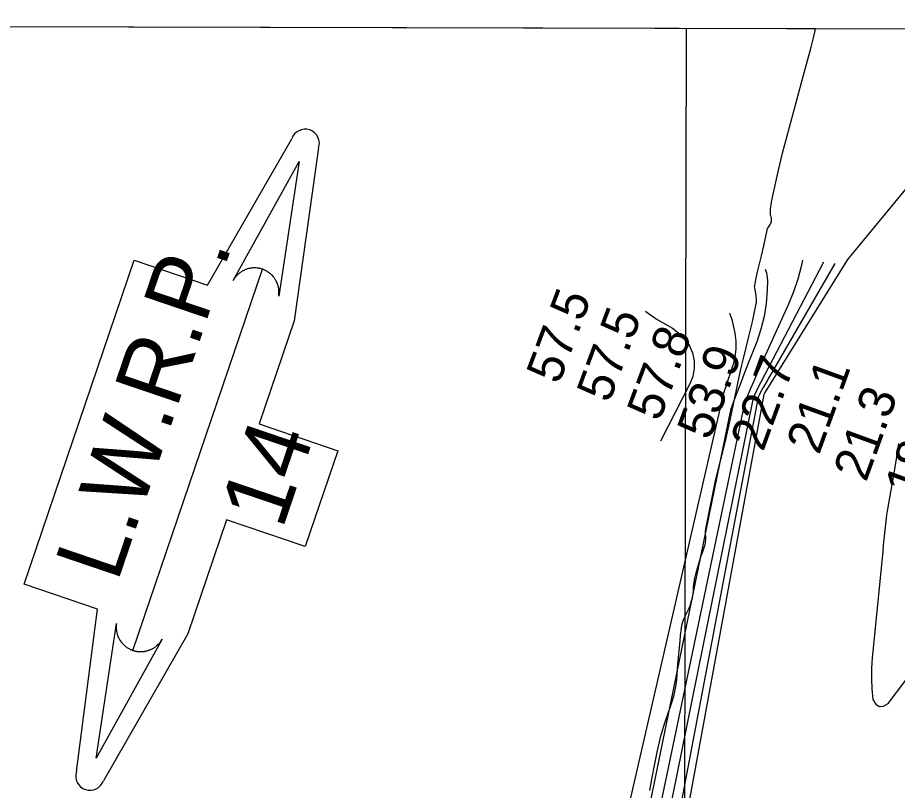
# Model space of a CAD drawing. Extents: x 3177385 to 3215275, y 903885 to 929304.
# Drawn here: x 3206505 to 3208147, y 926043 to 927486 of the extents above; entities that cross this region are included whole.
import ezdxf

# ---------------------------------------------------------------- set-up
doc = ezdxf.new("R2010")
doc.units = 0
for name, color, linetype in [('V-GRID-FRAM', 7, 'Continuous'), ('V-GRID-MAJR', 7, 'Continuous'), ('V-RIVR-RANG', 7, 'Continuous'), ('V-SITE-VEGE', 7, 'Continuous'), ('V-TOPO-DPTH', 7, 'Continuous'), ('V-TOPO-MAJR', 7, 'Continuous'), ('V-TOPO-MINR', 7, 'Continuous'), ('V-TOPO-WATR-IDEN', 7, 'Continuous')]:
    doc.layers.add(name, color=color, linetype=linetype)

msp = doc.modelspace()

# ---------------------------------------------------------------- linework, layer by layer
at = {"layer": 'V-GRID-FRAM'}
msp.add_lwpolyline([(3181653.732, 927525.851), (3181603.467, 909337.087), (3212939.169, 909264.1630000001), (3212973.56, 927452.965), (3181653.732, 927525.851)], dxfattribs=at)
at = {"layer": 'V-GRID-MAJR'}
msp.add_spline([(3207716.551, 909276.317), (3207728.893, 915337.304), (3207741.238, 921400.235), (3207753.5840000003, 927463.215), (3207753.588, 927465.113)], degree=3, dxfattribs=at)
at = {"layer": 'V-SITE-VEGE'}
for p, q in [((3207994.628168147, 927464.551731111), (3204277.1541297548, 927473.2028582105)), ((3207990.8200000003, 927448.1349999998), (3207993.232, 927458.1929999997)), ((3207993.232, 927458.1929999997), (3207994.628168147, 927464.551731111)), ((3207986.2630000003, 927430.6039999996), (3207990.8200000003, 927448.1349999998)), ((3207971.8370000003, 927378.2039999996), (3207986.2630000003, 927430.6039999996)), ((3207932.9560000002, 927232.4229999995), (3207971.8370000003, 927378.2039999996)), ((3207927.694, 927211.3619999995), (3207932.9560000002, 927232.4229999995)), ((3207924.014, 927195.5139999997), (3207927.694, 927211.3619999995)), ((3207913.551, 927147.7099999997), (3207924.014, 927195.5139999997)), ((3207911.491, 927136.0909999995), (3207912.2630000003, 927141.0909999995)), ((3207912.2630000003, 927141.0909999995), (3207913.551, 927147.7099999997)), ((3207910.153, 927121.1079999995), (3207910.6410000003, 927128.5809999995)), ((3207910.6410000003, 927128.5809999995), (3207911.491, 927136.0909999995)), ((3207910.186, 927119.9679999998), (3207910.153, 927121.1079999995)), ((3207910.544, 927117.9789999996), (3207910.186, 927119.9679999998)), ((3207911.773, 927113.5119999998), (3207910.544, 927117.9789999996)), ((3207911.998, 927112.0209999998), (3207911.773, 927113.5119999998)), ((3207911.984, 927106.2499999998), (3207912.117, 927109.7319999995)), ((3207912.117, 927109.7319999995), (3207911.998, 927112.0209999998)), ((3207903.966, 927089.0839999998), (3207904.384, 927090.5009999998)), ((3207904.384, 927090.5009999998), (3207904.97, 927091.8509999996)), ((3207904.97, 927091.8509999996), (3207906.489, 927094.4149999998)), ((3207906.489, 927094.4149999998), (3207909.883, 927099.4399999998)), ((3207909.883, 927099.4399999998), (3207910.671, 927100.9639999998)), ((3207910.671, 927100.9639999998), (3207911.347, 927102.8069999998)), ((3207911.347, 927102.8069999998), (3207911.738, 927104.5199999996)), ((3207911.738, 927104.5199999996), (3207911.984, 927106.2499999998)), ((3207897.92, 927059.8489999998), (3207903.9660000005, 927089.0839999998)), ((3207893.642, 927041.3529999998), (3207897.92, 927059.8489999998)), ((3207886.892, 927013.6369999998), (3207893.642, 927041.3529999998)), ((3207883.761, 926999.7519999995), (3207886.892, 927013.6369999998)), ((3207881.039, 926985.8339999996), (3207882.3370000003, 926992.7969999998)), ((3207882.3370000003, 926992.7969999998), (3207883.761, 926999.7519999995)), ((3207880.828, 926983.5379999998), (3207881.039, 926985.8339999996)), ((3207880.906, 926981.5249999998), (3207880.828, 926983.5379999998)), ((3207881.471, 926977.9859999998), (3207880.906, 926981.5249999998)), ((3207883.306, 926969.9899999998), (3207881.471, 926977.9859999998)), ((3207883.636, 926967.3219999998), (3207883.306, 926969.9899999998)), ((3207884.273, 926959.3759999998), (3207883.636, 926967.3219999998)), ((3207884.322, 926955.4009999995), (3207884.273, 926959.3759999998)), ((3207880.095, 926933.5319999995), (3207883.8710000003, 926951.4769999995)), ((3207883.8710000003, 926951.4769999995), (3207884.174, 926953.4299999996)), ((3207884.174, 926953.4299999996), (3207884.322, 926955.4009999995)), ((3207876.558, 926917.8849999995), (3207880.095, 926933.5319999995)), ((3207870.0160000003, 926890.5919999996), (3207876.558, 926917.8849999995)), ((3207859.932, 926849.7259999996), (3207870.0160000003, 926890.5919999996)), ((3207855.035, 926829.2639999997), (3207859.932, 926849.7259999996)), ((3207850.403, 926808.7449999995), (3207855.035, 926829.2639999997)), ((3207844.165, 926779.0489999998), (3207850.403, 926808.7449999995)), ((3207834.9790000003, 926734.4539999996), (3207844.1650000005, 926779.0489999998)), ((3207830.134, 926712.2149999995), (3207834.9790000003, 926734.4539999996)), ((3207824.907, 926690.0639999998), (3207830.134, 926712.2149999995)), ((3207808.63, 926624.2159999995), (3207824.907, 926690.0639999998)), ((3207790.058, 926534.6409999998), (3207808.63, 926624.2159999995)), ((3207789.467, 926530.6469999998), (3207790.058, 926534.6409999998)), ((3207789.258, 926527.1149999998), (3207789.467, 926530.6469999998)), ((3207789.52, 926511.5049999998), (3207789.258, 926527.1149999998)), ((3207787.47, 926498.5699999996), (3207788.4790000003, 926502.2989999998)), ((3207788.4790000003, 926502.2989999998), (3207788.9420000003, 926504.5739999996)), ((3207788.9420000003, 926504.5739999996), (3207789.254, 926506.8679999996)), ((3207789.254, 926506.8679999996), (3207789.52, 926511.5049999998)), ((3207779.972, 926477.9029999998), (3207785.323, 926492.1589999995)), ((3207785.323, 926492.1589999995), (3207787.47, 926498.5699999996)), ((3207775.473, 926462.7729999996), (3207778.428, 926473.0759999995)), ((3207778.428, 926473.0759999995), (3207779.972, 926477.9029999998)), ((3207771.293, 926447.2409999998), (3207775.473, 926462.7729999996)), ((3207767.674, 926431.5749999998), (3207769.394, 926439.4319999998)), ((3207769.394, 926439.4319999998), (3207771.293, 926447.2409999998)), ((3207766.416, 926415.1789999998), (3207766.719, 926423.2319999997)), ((3207766.719, 926423.2319999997), (3207767.1720000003, 926428.5629999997)), ((3207767.1720000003, 926428.5629999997), (3207767.674, 926431.5749999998)), ((3207762.615, 926395.1209999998), (3207764.5490000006, 926402.3259999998)), ((3207764.549, 926402.3259999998), (3207765.5810000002, 926407.1919999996)), ((3207765.5810000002, 926407.1919999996), (3207766.134, 926411.1669999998)), ((3207766.134, 926411.1669999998), (3207766.416, 926415.1789999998)), ((3207758.734, 926383.6809999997), (3207760.379, 926387.9959999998)), ((3207760.379, 926387.9959999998), (3207762.615, 926395.1209999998)), ((3207750.475, 926367.3459999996), (3207757.037, 926379.9989999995)), ((3207757.037, 926379.9989999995), (3207758.7340000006, 926383.6809999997)), ((3207744.554, 926346.3149999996), (3207745.826, 926354.1079999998)), ((3207745.826, 926354.1079999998), (3207746.725, 926357.9619999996)), ((3207746.725, 926357.9619999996), (3207747.982, 926361.7019999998)), ((3207747.982, 926361.7019999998), (3207748.986, 926364.1409999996)), ((3207748.986, 926364.1409999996), (3207750.475, 926367.3459999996)), ((3207742.69, 926332.6469999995), (3207744.5540000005, 926346.3149999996)), ((3207738.5160000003, 926291.5039999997), (3207741.5190000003, 926322.3739999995)), ((3207741.519, 926322.3739999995), (3207742.69, 926332.6469999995)), ((3207737.519, 926278.7839999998), (3207738.5160000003, 926291.5039999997)), ((3207736.309, 926259.6889999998), (3207737.519, 926278.7839999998)), ((3207735.492, 926250.1589999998), (3207736.309, 926259.6889999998)), ((3207733.208, 926233.9899999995), (3207734.328, 926240.6589999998)), ((3207734.328, 926240.6589999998), (3207735.492, 926250.1589999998)), ((3207727.5640000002, 926211.3009999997), (3207730.546, 926222.0259999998)), ((3207730.546, 926222.0259999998), (3207731.926, 926227.7909999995)), ((3207731.926, 926227.7909999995), (3207733.208, 926233.9899999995)), ((3207724.625, 926201.9969999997), (3207727.5640000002, 926211.3009999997)), ((3207713.357, 926169.6479999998), (3207724.6250000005, 926201.9969999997)), ((3207706.844, 926149.2929999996), (3207710.623, 926161.5379999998)), ((3207710.623, 926161.5379999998), (3207713.357, 926169.6479999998)), ((3207703.6410000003, 926136.9089999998), (3207705.157, 926143.1229999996)), ((3207705.157, 926143.1229999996), (3207706.844, 926149.2929999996)), ((3207698.789, 926115.0799999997), (3207703.6410000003, 926136.9089999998)), ((3207694.271, 926093.1579999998), (3207698.789, 926115.0799999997)), ((3207688.965, 926064.7249999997), (3207694.271, 926093.1579999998)), ((3207685.256, 926043.3669999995), (3207688.965, 926064.7249999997))]:
    msp.add_line(p, q, dxfattribs=at)
at = {"layer": 'V-TOPO-DPTH'}
msp.add_lwpolyline([(3208408.24703493, 927463.5891771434), (3208054.261099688, 927034.4918896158), (3207899.9556469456, 926785.7624681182), (3207898.5009090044, 926783.0131572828), (3207898.0933942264, 926782.0578140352), (3207684.273482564, 925620.5738619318), (3207679.757759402, 925606.9273436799), (3207675.1964254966, 925593.2962154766), (3207670.5666754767, 925579.6881723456), (3207665.8913147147, 925566.0955192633), (3207660.3582777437, 925550.1397589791), (3207658.574992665, 925544.4971540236), (3207657.0032281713, 925538.8024190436), (3207655.748744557, 925533.029489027), (3207654.7057815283, 925527.2044289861), (3207653.9130484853, 925521.331059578), (3207653.240670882, 925515.4458038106), (3207384.2895043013, 924633.2056067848)], dxfattribs=at)
at = {"layer": 'V-TOPO-MAJR'}
msp.add_lwpolyline([(3207969.9745632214, 927033.0586557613), (3207967.4781989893, 927021.2511803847), (3207961.151241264, 926997.3431143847), (3207953.0317250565, 926973.9829031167), (3207943.717169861, 926950.9879283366), (3207885.1158831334, 926820.7627720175), (3207879.11986881, 926807.1441655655), (3207873.272305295, 926793.4635253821), (3207867.647417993, 926779.6898346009), (3207862.1709814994, 926765.8541100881), (3207627.4703464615, 925645.5251193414), (3207622.774504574, 925632.1303976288), (3207618.035278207, 925618.7511626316), (3207613.230975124, 925605.3951577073), (3207608.383287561, 925592.0546394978), (3207307.964278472, 924653.1200324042)], dxfattribs=at)
at = {"layer": 'V-TOPO-MINR'}
for points in [[(3208009.0949019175, 927029.0546214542), (3207892.2303809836, 926805.5934463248), (3207888.168330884, 926797.5172938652), (3207884.279713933, 926789.3617920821), (3207880.651246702, 926781.0872663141), (3207877.1962126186, 926772.733391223), (3207650.7976225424, 925655.8418402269), (3207643.097108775, 925633.4307925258), (3207635.3231096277, 925611.045468), (3207313.876694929, 924614.0977492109)], [(3208030.605225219, 927026.519102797), (3207896.4184579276, 926795.4997234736), (3207893.9874827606, 926791.0888207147), (3207891.6922551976, 926786.6121315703), (3207889.6006490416, 926782.0367628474), (3207887.6447904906, 926777.395607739), (3207676.264228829, 925667.2565219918), (3207665.3559084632, 925634.8937720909), (3207654.340402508, 925602.5678451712), (3207643.1641181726, 925570.2971527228), (3207631.8806482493, 925538.0632832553), (3207600.837995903, 925450.0855085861), (3207593.5750216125, 925427.7124780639), (3207587.078312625, 925405.1397411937), (3207581.7310015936, 925382.2674448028), (3207373.301063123, 924686.1675469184)], [(3208054.261099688, 927034.4918896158), (3207899.9556469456, 926785.7624681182), (3207898.5009090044, 926783.0131572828), (3207898.0933942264, 926782.0578140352), (3207684.273482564, 925620.5738619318), (3207679.757759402, 925606.9273436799), (3207675.1964254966, 925593.2962154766), (3207670.5666754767, 925579.6881723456), (3207665.8913147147, 925566.0955192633), (3207660.3582777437, 925550.1397589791), (3207658.574992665, 925544.4971540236), (3207657.0032281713, 925538.8024190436), (3207655.748744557, 925533.029489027), (3207654.7057815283, 925527.2044289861), (3207653.9130484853, 925521.331059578), (3207653.240670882, 925515.4458038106), (3207384.2895043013, 924633.2056067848)], [(3207900.3737995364, 927015.9053448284), (3207902.7153655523, 927009.4666693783), (3207904.7747260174, 926995.2366552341), (3207904.2816331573, 926976.7112711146), (3207902.3255572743, 926952.0869139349), (3207898.687889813, 926927.8054549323), (3207892.527834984, 926904.038343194), (3207884.686188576, 926880.6141296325), (3207871.859951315, 926848.0960869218), (3207862.6441754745, 926824.4668002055), (3207853.549483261, 926800.7915314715), (3207844.636416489, 926777.0472897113), (3207835.844433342, 926753.2570659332), (3207606.518115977, 925636.3980240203), (3207604.583303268, 925631.003763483), (3207602.627013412, 925625.6173761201), (3207600.638507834, 925620.2427985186), (3207598.6285251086, 925614.8760940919), (3207419.765739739, 925141.6263663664), (3207391.5906741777, 925064.5266455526), (3207364.555130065, 924987.0433153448)], [(3207833.753318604, 926934.1033333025), (3207837.9966304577, 926922.2541470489), (3207843.5850904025, 926896.5389025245), (3207845.560762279, 926881.7624515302), (3207845.9658733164, 926867.0689559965), (3207844.0151430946, 926852.4998936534), (3207840.4938520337, 926838.0137867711), (3207838.962350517, 926833.3850988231), (3207834.928819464, 926821.288889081), (3207830.8578452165, 926809.2053911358), (3207826.7307061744, 926797.1409608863), (3207822.5661239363, 926785.0892424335), (3207576.617474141, 925712.7699767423), (3207570.692899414, 925677.4425682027), (3207563.686028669, 925642.3576029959), (3207555.055713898, 925607.6363027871), (3207545.343103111, 925573.157445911), (3207544.915222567, 925571.7636316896), (3207533.6325369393, 925536.9679608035), (3207521.631038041, 925502.4348217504), (3207508.5513192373, 925468.2954804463), (3207494.7527871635, 925434.4186709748), (3207205.9323493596, 924756.0308829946)], [(3207677.1947081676, 926937.6867105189), (3207681.867104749, 926934.0548143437), (3207697.211609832, 926923.6998068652), (3207713.042114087, 926914.0153046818), (3207727.2626254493, 926905.9596234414), (3207739.6155198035, 926896.9711671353), (3207750.258061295, 926886.5830937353), (3207758.335073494, 926874.0955946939), (3207764.701732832, 926860.2084785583), (3207767.6315493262, 926845.3045214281), (3207768.2224270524, 926830.5872207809), (3207765.3048966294, 926816.1499048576), (3207760.0484274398, 926801.8992454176), (3207705.2633946, 926695.5032903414)], [(3208149.513375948, 926690.6916164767), (3208144.485644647, 926657.6552228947), (3208138.8418269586, 926624.7038091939), (3208130.3878706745, 926579.1752475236), (3208128.47470502, 926568.0585257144), (3208126.7574851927, 926556.9142456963), (3208125.334184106, 926545.7286283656), (3208124.106828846, 926534.5154528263), (3208123.0240311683, 926523.2818311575), (3208121.9377166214, 926512.0485504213), (3208120.8461267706, 926500.8157810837), (3208119.751020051, 926489.5833526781), (3208100.35814529, 926291.1545344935), (3208099.1147598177, 926271.6618833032), (3208098.745665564, 926252.1821027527), (3208099.688008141, 926232.721628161), (3208101.5046419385, 926213.2740242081), (3208106.8634445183, 926204.6375032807), (3208113.2474251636, 926199.8464841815), (3208121.169172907, 926200.8237178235), (3208130.1160987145, 926205.6464532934), (3208262.147189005, 926380.074031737)]]:
    msp.add_lwpolyline(points, dxfattribs=at)
at = {"layer": 'V-TOPO-WATR-IDEN'}
msp.add_line((3206720.3146480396, 926304.8613341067), (3206962.1452349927, 927016.0711535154), dxfattribs=at)
for points in [[(3206615.3822381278, 926078.6247776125), (3206654.2921302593, 926381.5932523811), (3206517.27186491, 926428.1844614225), (3206722.8341661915, 927032.7234216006), (3206859.854431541, 926986.1322125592), (3207016.875551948, 927259.3780039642)], [(3207067.0776449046, 927242.3077100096), (3207021.5720229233, 926919.9418280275), (3206956.0856183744, 926727.3526097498), (3207103.1463023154, 926677.3473419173), (3207042.279066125, 926498.3426535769), (3206895.2183821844, 926548.3479214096), (3206822.837839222, 926335.4837050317), (3206665.584331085, 926061.5544836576)]]:
    msp.add_lwpolyline(points, dxfattribs=at)
for points in [[(3206907.4699353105, 926995.0538604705), (3207030.5244772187, 927217.1632698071), (3206992.678180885, 926966.0787869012), (3206993.119155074, 926970.6232552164), (3206993.110559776, 926975.029071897), (3206992.98935668, 926976.8019735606), (3206992.825571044, 926978.356455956), (3206992.5527262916, 926980.2332039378), (3206992.2186988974, 926982.0325265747), (3206991.8698662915, 926983.5786352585), (3206991.3066051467, 926985.6729598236), (3206990.5922993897, 926987.8915241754), (3206990.1428535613, 926989.1137826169), (3206989.514221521, 926990.6710616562), (3206988.5994687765, 926992.6868613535), (3206987.8198447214, 926994.2194338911), (3206986.918827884, 926995.8376454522), (3206986.288533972, 926996.8821618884), (3206985.5653072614, 926998.0121461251), (3206984.6361068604, 926999.3610963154), (3206983.7397650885, 927000.5737103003), (3206982.8047940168, 927001.7519291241), (3206982.0116617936, 927002.6949655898), (3206980.7855916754, 927004.0561375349), (3206979.560313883, 927005.3124733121), (3206978.5467737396, 927006.2829250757), (3206977.3177139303, 927007.3836967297), (3206976.21896282, 927008.3039056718), (3206975.220442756, 927009.0902191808), (3206974.4313622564, 927009.6817377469), (3206973.1980638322, 927010.5510519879), (3206971.904408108, 927011.4012809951), (3206970.6548317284, 927012.1668104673), (3206969.3571679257, 927012.9027451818), (3206968.1343723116, 927013.546679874), (3206966.7769745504, 927014.2094496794), (3206965.6458605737, 927014.7176429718), (3206964.0044029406, 927015.3930318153), (3206962.1452349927, 927016.0711535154), (3206961.54448492, 927016.2706744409), (3206960.6610117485, 927016.5473179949), (3206959.6031438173, 927016.8515743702), (3206958.573081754, 927017.1257793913), (3206957.5679567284, 927017.3661555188), (3206956.5821166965, 927017.5793776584), (3206955.411343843, 927017.8031994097), (3206954.591546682, 927017.9409496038), (3206953.388222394, 927018.1156347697), (3206952.2610174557, 927018.2485935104), (3206951.4806989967, 927018.3253893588), (3206949.4669455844, 927018.4603613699), (3206948.3889606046, 927018.4957821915), (3206947.647609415, 927018.5054602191), (3206946.4227787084, 927018.4957525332), (3206945.3329759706, 927018.4591432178), (3206944.195085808, 927018.3929391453), (3206942.850078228, 927018.2767513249), (3206941.595988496, 927018.134401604), (3206940.6232324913, 927017.9993719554), (3206939.79232205, 927017.8668093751), (3206938.6673514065, 927017.6615429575), (3206937.6604811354, 927017.4541429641), (3206936.5004875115, 927017.1831525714), (3206935.3279671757, 927016.8799817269), (3206934.153798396, 927016.539347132), (3206932.676194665, 927016.0658226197), (3206931.628021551, 927015.6950202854), (3206930.484582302, 927015.2583820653), (3206929.372300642, 927014.7968901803), (3206928.482900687, 927014.4037868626), (3206927.5239113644, 927013.9551288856), (3206926.1222227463, 927013.2482416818), (3206926.0698748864, 927013.2200956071), (3206925.2489535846, 927012.7767735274), (3206924.64875635, 927012.4374292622), (3206923.7571372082, 927011.9119955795), (3206922.6658393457, 927011.2326506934), (3206921.8119385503, 927010.6690420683), (3206921.054098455, 927010.1456496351), (3206920.097914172, 927009.4536331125), (3206919.19438942, 927008.7627228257), (3206918.559507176, 927008.2561416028), (3206917.7442882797, 927007.5779818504), (3206916.645569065, 927006.6112253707), (3206916.0111389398, 927006.0221044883), (3206915.5197221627, 927005.5507107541), (3206915.074518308, 927005.1127178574), (3206914.551430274, 927004.5807978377), (3206913.877374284, 927003.870481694), (3206913.218399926, 927003.1439469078), (3206912.5793076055, 927002.4106516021), (3206911.9620003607, 927001.6715330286), (3206911.189093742, 927000.6938037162), (3206910.738204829, 927000.0993094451), (3206910.0369881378, 926999.1320588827), (3206909.2554990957, 926997.9893073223), (3206908.695278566, 926997.1198733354), (3206908.2857143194, 926996.4558753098), (3206907.9133877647, 926995.8314986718), (3206907.650702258, 926995.3758054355)], [(3206774.9899477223, 926325.8786271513), (3206651.935405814, 926103.7692178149), (3206689.7817021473, 926354.8537007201), (3206689.3407279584, 926350.309232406), (3206689.349323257, 926345.903415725), (3206689.4705263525, 926344.1305140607), (3206689.6343119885, 926342.5760316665), (3206689.9071567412, 926340.6992836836), (3206690.2411841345, 926338.899961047), (3206690.5900167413, 926337.3538523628), (3206691.153277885, 926335.2595277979), (3206691.8675836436, 926333.0409634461), (3206692.3170294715, 926331.8187050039), (3206692.9456615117, 926330.2614259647), (3206693.8604142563, 926328.2456262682), (3206694.6400383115, 926326.7130537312), (3206695.5410551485, 926325.0948421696), (3206696.1713490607, 926324.0503257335), (3206696.894575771, 926322.9203414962), (3206697.8237761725, 926321.5713913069), (3206698.720117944, 926320.3587773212), (3206699.6550890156, 926319.1805584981), (3206700.448221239, 926318.2375220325), (3206701.6742913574, 926316.876350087), (3206702.899569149, 926315.6200143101), (3206703.913109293, 926314.6495625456), (3206705.142169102, 926313.5487908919), (3206706.2409202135, 926312.6285819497), (3206707.2394402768, 926311.8422684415), (3206708.028520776, 926311.2507498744), (3206709.2618191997, 926310.3814356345), (3206710.555474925, 926309.5312066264), (3206711.805051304, 926308.7656771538), (3206713.102715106, 926308.02974244), (3206714.3255107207, 926307.3858077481), (3206715.682908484, 926306.7230379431), (3206716.8140224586, 926306.2148446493), (3206718.455480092, 926305.5394558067), (3206720.3146480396, 926304.8613341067), (3206720.9153981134, 926304.6618131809), (3206721.7988712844, 926304.3851696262), (3206722.856739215, 926304.0809132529), (3206723.8868012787, 926303.8067082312), (3206724.891926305, 926303.5663321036), (3206725.877766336, 926303.3531099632), (3206727.04853919, 926303.129288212), (3206727.8683363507, 926302.9915380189), (3206729.0716606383, 926302.8168528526), (3206730.1988655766, 926302.6838941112), (3206730.979184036, 926302.6070982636), (3206732.9929374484, 926302.4721262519), (3206734.070922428, 926302.4367054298), (3206734.8122736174, 926302.4270274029), (3206736.0371043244, 926302.436735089), (3206737.1269070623, 926302.473344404), (3206738.2647972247, 926302.5395484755), (3206739.609804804, 926302.6557362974), (3206740.8638945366, 926302.7980860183), (3206741.836650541, 926302.9331156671), (3206742.6675609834, 926303.0656782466), (3206743.7925316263, 926303.270944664), (3206744.7994018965, 926303.4783446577), (3206745.959395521, 926303.7493350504), (3206747.131915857, 926304.0525058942), (3206748.306084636, 926304.3931404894), (3206749.783688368, 926304.8666650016), (3206750.8318614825, 926305.2374673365), (3206751.9753007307, 926305.6741055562), (3206753.087582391, 926306.1355974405), (3206753.9769823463, 926306.5287007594), (3206754.935971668, 926306.9773587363), (3206756.3376602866, 926307.6842459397), (3206756.3900081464, 926307.7123920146), (3206757.210929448, 926308.1557140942), (3206757.8111266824, 926308.4950583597), (3206758.702745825, 926309.0204920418), (3206759.7940436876, 926309.6998369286), (3206760.647944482, 926310.2634455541), (3206761.4057845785, 926310.7868379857), (3206762.3619688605, 926311.4788545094), (3206763.265493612, 926312.1697647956), (3206763.9003758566, 926312.6763460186), (3206764.715594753, 926313.3545057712), (3206765.8143139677, 926314.3212622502), (3206766.448744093, 926314.9103831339), (3206766.940160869, 926315.3817768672), (3206767.385364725, 926315.819769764), (3206767.9084527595, 926316.3516897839), (3206768.5825087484, 926317.0620059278), (3206769.241483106, 926317.7885407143), (3206769.8805754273, 926318.5218360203), (3206770.497882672, 926319.260954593), (3206771.2707892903, 926320.2386839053), (3206771.721678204, 926320.8331781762), (3206772.4228948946, 926321.8004287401), (3206773.204383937, 926322.9431802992), (3206773.764604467, 926323.8126142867), (3206774.1741687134, 926324.4766123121), (3206774.546495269, 926325.1009889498), (3206774.809180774, 926325.5566821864)]]:
    msp.add_lwpolyline(points, close=True, dxfattribs=at)
for centre, start, end in [((3207041.9765984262, 927250.8428569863), 341.22034798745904, 161.22034798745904), ((3206640.483284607, 926070.0896306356), 161.22034798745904, 341.22034798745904)]:
    msp.add_arc(centre, 26.512473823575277, start, end, dxfattribs=at)

# ---------------------------------------------------------------- texts
at = {"layer": 'V-RIVR-RANG'}
for s, rotation, p in [('57.5', 69.51832571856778, (3207515.6059408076, 926799.418072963)), ('57.5', 69.51832571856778, (3207609.3669408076, 926764.651072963)), ('57.8', 69.51832571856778, (3207703.128940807, 926729.885072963)), ('53.9', 69.51832571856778, (3207796.7986423, 926694.8709684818)), ('22.7', 69.99583333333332, (3207896.64076271, 926673.9035588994)), ('21.1', 69.99583333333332, (3208000.960183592, 926668.1362724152)), ('21.3', 69.99583333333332, (3208088.856076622, 926617.2586689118)), ('18.4', 69.99583333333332, (3208184.512941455, 926587.6975894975))]:
    msp.add_text(s, height=67, rotation=rotation, dxfattribs=at).set_placement(p)
at = {"layer": 'V-TOPO-WATR-IDEN'}
for s, height, rotation, p in [('L.W.R.P.', 124.49949300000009, 71.22028358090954, (3206691.545445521, 926429.9317828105)), ('14', 124.50014100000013, 71.22038784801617, (3206999.1480129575, 926528.488821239))]:
    msp.add_text(s, height=height, rotation=rotation, dxfattribs=at).set_placement(p)

doc.saveas('drawing.dxf')
